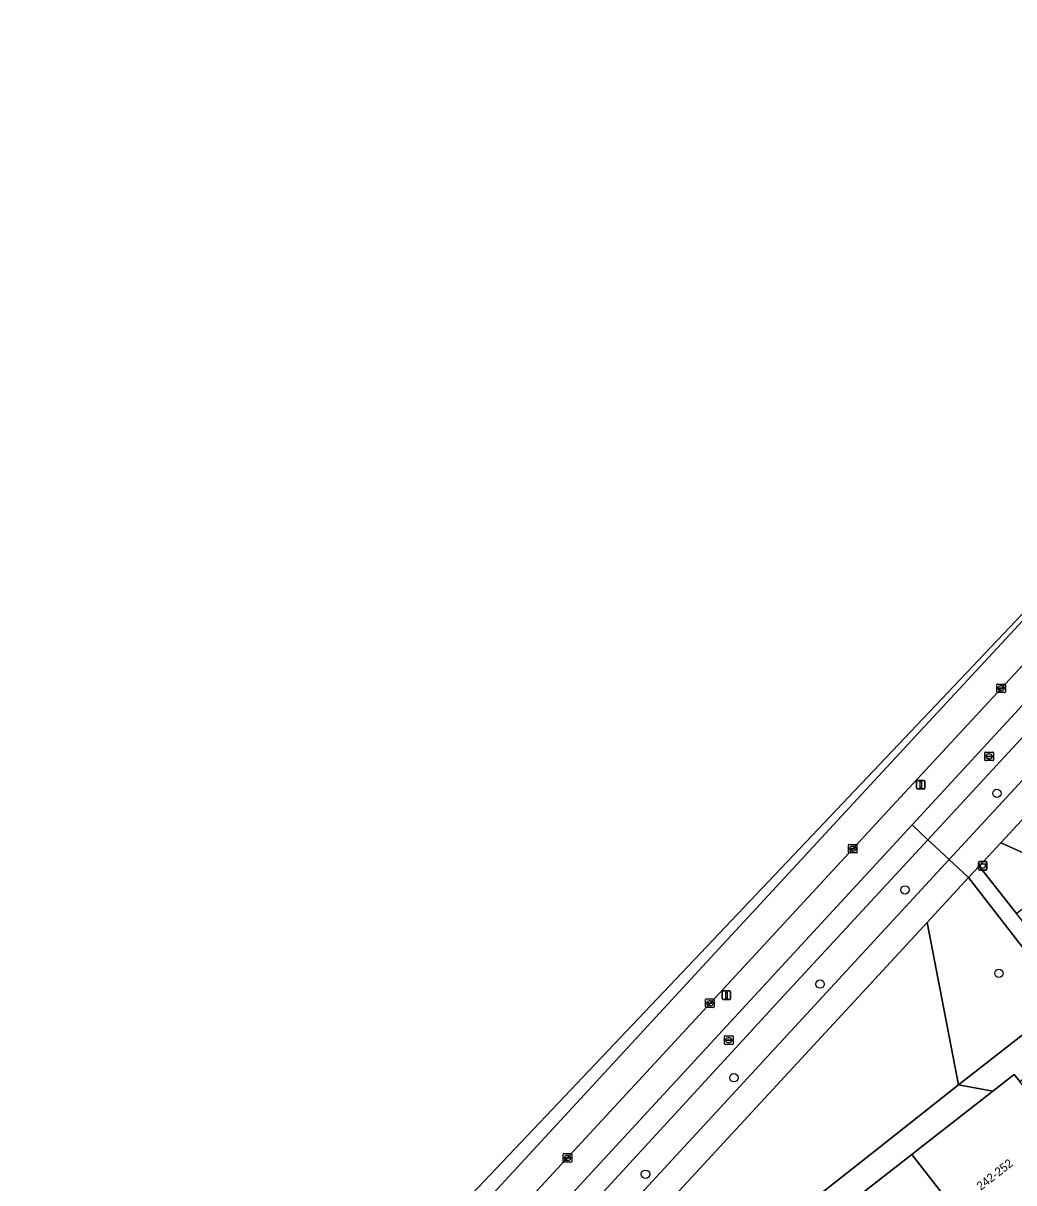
# Model space of a CAD drawing. Extents: x 159217 to 160349, y 381246 to 382172.
# Drawn here: x 159660.9 to 159776.5, y 381745.8 to 381881.2 of the extents above; entities that cross this region are included whole.
import ezdxf

# ---------------------------------------------------------------- set-up
doc = ezdxf.new("R2010")
doc.units = 0
for name, color, linetype in [('IMGEO_Afvalbak', 7, 'Continuous'), ('IMGEO_Berm_groen', 7, 'Continuous'), ('IMGEO_Boom', 7, 'Continuous'), ('IMGEO_Fietspad_gesloten', 7, 'Continuous'), ('IMGEO_Groenvoorziening', 7, 'Continuous'), ('IMGEO_Haag', 7, 'Continuous'), ('IMGEO_Kolk', 7, 'Continuous'), ('IMGEO_Lichtmast', 7, 'Continuous'), ('IMGEO_Pand', 7, 'Continuous'), ('IMGEO_Pand_nummerreeks', 7, 'Continuous'), ('IMGEO_Rijbaan_regionaal_gesloten', 7, 'Continuous'), ('IMGEO_Rioolput', 7, 'Continuous'), ('IMGEO_Voetpad_open', 7, 'Continuous')]:
    doc.layers.add(name, color=color, linetype=linetype)

msp = doc.modelspace()

# ---------------------------------------------------------------- linework, layer by layer
at = {"layer": 'IMGEO_Afvalbak'}
for p, q in [((159772.39, 381782.42), (159772.39, 381783.22)), ((159772.39, 381783.22), (159772.39, 381782.42)), ((159772.49, 381783.32), (159773.28, 381783.32)), ((159773.28, 381783.32), (159772.49, 381783.32)), ((159773.28, 381782.32), (159772.49, 381782.32)), ((159772.49, 381782.32), (159773.28, 381782.32)), ((159773.38, 381783.22), (159773.38, 381782.42)), ((159773.38, 381782.42), (159773.38, 381783.22))]:
    msp.add_line(p, q, dxfattribs=at)
msp.add_lwpolyline([(159772.54, 381783.03), (159773.24, 381783.03), (159773.09, 381782.56), (159772.68, 381782.56), (159772.54, 381783.03)], dxfattribs=at)
for centre, start, end in [((159772.49, 381783.22), 90, 180), ((159772.49, 381783.22), 90, 180), ((159772.49, 381782.42), 180, 270), ((159772.49, 381782.42), 180, 270), ((159773.28, 381783.22), 0, 90), ((159773.28, 381783.22), 360, 90), ((159773.28, 381782.42), 270, 0), ((159773.28, 381782.42), 270, 0)]:
    msp.add_arc(centre, 0.1, start, end, dxfattribs=at)
at = {"layer": 'IMGEO_Berm_groen'}
for points in [[(159853.49, 381886.18), (159852.47, 381885.26), (159842.2, 381875.06), (159835.05, 381867.74), (159825.18, 381857.42), (159808.38, 381839.52), (159762.3, 381789.78), (159757.7, 381784.82), (159640.05, 381657.48), (159637.4, 381654.56), (159636.3, 381652.99), (159629.48, 381641.89), (159628.55, 381640.74), (159629.54, 381639.85), (159629.68, 381639.7), (159634.41, 381645.8), (159639.36, 381651.82), (159643.97, 381657.09), (159662.08, 381676.53), (159710.24, 381728.58), (159764.64, 381787.59)], [(159764.64, 381787.59), (159794.1, 381819.55), (159810.62, 381837.42), (159828.55, 381856.5), (159837.37, 381865.67), (159855.69, 381884.11)]]:
    msp.add_lwpolyline(points, dxfattribs=at)
at = {"layer": 'IMGEO_Boom'}
for centre in [(159774.54, 381791.28), (159763.81, 381780), (159774.77, 381770.26), (159753.89, 381769.01), (159743.83, 381758.07), (159733.51, 381746.8)]:
    msp.add_circle(centre, 0.489, dxfattribs=at)
at = {"layer": 'IMGEO_Fietspad_gesloten'}
for points in [[(159858.98, 381887.07), (159855.69, 381884.11), (159837.37, 381865.67), (159828.55, 381856.5), (159810.62, 381837.42), (159794.1, 381819.55), (159764.64, 381787.59), (159766.48, 381785.87), (159812.59, 381835.81), (159830.59, 381855.01), (159847.99, 381872.92), (159856.87, 381881.71), (159858.64, 381883.55)], [(159712.28, 381727), (159749.29, 381767.26), (159766.48, 381785.87), (159764.64, 381787.59), (159710.24, 381728.58), (159662.08, 381676.53), (159643.97, 381657.09), (159639.36, 381651.82), (159634.41, 381645.8), (159629.68, 381639.7), (159613.74, 381622.11), (159607.68, 381616.73)]]:
    msp.add_lwpolyline(points, dxfattribs=at)
at = {"layer": 'IMGEO_Groenvoorziening'}
for points in [[(159823.08, 381842.32), (159834.08, 381854.28), (159844.08, 381865.03), (159851.77, 381873.36), (159855.59, 381877.37), (159858.36, 381880.37), (159856.87, 381881.71), (159847.99, 381872.92), (159830.59, 381855.01), (159812.59, 381835.81), (159766.48, 381785.87), (159766.87, 381785.5), (159768.97, 381783.54), (159789.44, 381805.72), (159807.9, 381825.75)], [(159782.75, 381782.02), (159820.63, 381811.73), (159819.44, 381815.89), (159816.54, 381830.38), (159774.98, 381785.49)], [(159738.02, 381750), (159768.97, 381783.54), (159766.87, 381785.5), (159766.48, 381785.87), (159749.29, 381767.26), (159712.28, 381727), (159649.84, 381659.63), (159642.7, 381651.79), (159637.49, 381645.52), (159632.57, 381639.36), (159627.95, 381634.28), (159629.64, 381632.69), (159653.9, 381658.84)], [(159782.75, 381782.02), (159774.98, 381785.49), (159772.47, 381782.78), (159776.81, 381777.26)], [(159770.05, 381757.23), (159782.47, 381766.93), (159771.22, 381781.44), (159766.38, 381776.21)], [(159731.93, 381727.13), (159760.9, 381750), (159770.05, 381757.23), (159766.38, 381776.21), (159742.19, 381750), (159724.69, 381731.04)], [(159770.05, 381757.23), (159774.07, 381756.5), (159776.56, 381758.45), (159777.2, 381757.63), (159782.09, 381761.45), (159781.4, 381762.43), (159784.15, 381764.77), (159782.47, 381766.93)], [(159770.05, 381757.23), (159760.9, 381750), (159731.93, 381727.13), (159733.67, 381724.92), (159740.97, 381730.63), (159752.78, 381739.86), (159764.59, 381749.09), (159765.75, 381750), (159774.07, 381756.5)]]:
    msp.add_lwpolyline(points, close=True, dxfattribs=at)
at = {"layer": 'IMGEO_Haag'}
for points in [[(159789.44, 381805.72), (159807.9, 381825.75), (159823.08, 381842.32), (159834.08, 381854.28), (159844.08, 381865.03), (159851.77, 381873.36), (159855.59, 381877.37), (159858.36, 381880.37), (159856.87, 381881.71), (159847.99, 381872.92), (159830.59, 381855.01), (159812.59, 381835.81), (159766.48, 381785.87), (159766.87, 381785.5), (159768.97, 381783.54)], [(159768.97, 381783.54), (159766.87, 381785.5), (159766.48, 381785.87), (159749.29, 381767.26), (159712.28, 381727), (159649.84, 381659.63), (159642.7, 381651.79), (159637.49, 381645.52), (159632.57, 381639.36), (159627.95, 381634.28), (159629.64, 381632.69), (159653.9, 381658.84), (159738.02, 381750)]]:
    msp.add_lwpolyline(points, close=True, dxfattribs=at)
at = {"layer": 'IMGEO_Kolk'}
for p, q in [((159774.53, 381803.12), (159774.53, 381803.97)), ((159774.6, 381804.05), (159775.45, 381804.05)), ((159775.01, 381803.83), (159775.04, 381803.83)), ((159775.53, 381803.97), (159775.53, 381803.12)), ((159775.45, 381803.05), (159774.6, 381803.05)), ((159774.78, 381803.54), (159774.78, 381803.55)), ((159775.22, 381803.5), (159774.82, 381803.5)), ((159774.83, 381803.59), (159775.22, 381803.59)), ((159775.04, 381803.27), (159775.01, 381803.27)), ((159775.27, 381803.55), (159775.27, 381803.54)), ((159757.2, 381784.39), (159757.2, 381785.24)), ((159757.28, 381785.32), (159758.13, 381785.32)), ((159757.46, 381784.81), (159757.46, 381784.82)), ((159757.5, 381784.86), (159757.9, 381784.86)), ((159757.9, 381784.77), (159757.5, 381784.77)), ((159757.69, 381785.1), (159757.71, 381785.1)), ((159757.94, 381784.82), (159757.94, 381784.81)), ((159758.2, 381785.24), (159758.2, 381784.39)), ((159758.13, 381784.32), (159757.28, 381784.32)), ((159757.71, 381784.54), (159757.69, 381784.54)), ((159740.53, 381766.34), (159740.53, 381767.19)), ((159740.6, 381767.27), (159741.46, 381767.27)), ((159741.53, 381767.19), (159741.53, 381766.34)), ((159741.46, 381766.26), (159740.6, 381766.26)), ((159740.79, 381766.76), (159740.79, 381766.77)), ((159740.83, 381766.81), (159741.23, 381766.81)), ((159741.23, 381766.72), (159740.83, 381766.72)), ((159741.04, 381766.49), (159741.01, 381766.49)), ((159741.02, 381767.04), (159741.04, 381767.04)), ((159741.27, 381766.77), (159741.27, 381766.76)), ((159723.89, 381748.28), (159723.89, 381749.13)), ((159723.96, 381749.21), (159724.82, 381749.21)), ((159724.82, 381748.2), (159723.96, 381748.2)), ((159724.15, 381748.7), (159724.15, 381748.71)), ((159724.19, 381748.75), (159724.59, 381748.75)), ((159724.58, 381748.66), (159724.19, 381748.66)), ((159724.4, 381748.43), (159724.37, 381748.43)), ((159724.38, 381748.98), (159724.4, 381748.98)), ((159724.63, 381748.71), (159724.63, 381748.7)), ((159724.89, 381749.13), (159724.89, 381748.28))]:
    msp.add_line(p, q, dxfattribs=at)
for points in [[(159774.53, 381803.12), (159774.53, 381803.97)], [(159774.6, 381804.05), (159775.45, 381804.05)], [(159775.53, 381803.97), (159775.53, 381803.12)], [(159775.45, 381803.05), (159774.6, 381803.05)], [(159757.2, 381784.39), (159757.2, 381785.24)], [(159757.28, 381785.32), (159758.13, 381785.32)], [(159758.2, 381785.24), (159758.2, 381784.39)], [(159758.13, 381784.32), (159757.28, 381784.32)], [(159740.53, 381766.34), (159740.53, 381767.19)], [(159740.6, 381767.27), (159741.46, 381767.27)], [(159741.53, 381767.19), (159741.53, 381766.34)], [(159741.46, 381766.26), (159740.6, 381766.26)], [(159723.89, 381748.28), (159723.89, 381749.13)], [(159723.96, 381749.21), (159724.82, 381749.21)], [(159724.82, 381748.2), (159723.96, 381748.2)], [(159724.89, 381749.13), (159724.89, 381748.28)]]:
    msp.add_lwpolyline(points, dxfattribs=at)
for centre, radius, start, end in [((159774.6, 381803.97), 0.0765, 91.552, 178.448), ((159774.6, 381803.97), 0.0765, 91.552, 178.448), ((159775.45, 381803.97), 0.0765, 1.552, 88.448), ((159775.45, 381803.97), 0.0765, 1.552, 88.448), ((159774.6, 381803.12), 0.0765, 181.552, 268.448), ((159774.6, 381803.12), 0.0765, 181.552, 268.448), ((159774.82, 381803.55), 0.0403, 85.8775, 175.7526), ((159774.82, 381803.54), 0.0366, 178.938, 274.7102), ((159775.23, 381803.55), 0.0386, 1.7309, 96.639), ((159775.23, 381803.55), 0.043, 264.8664, 352.4533), ((159775.45, 381803.12), 0.0765, 271.552, 358.448), ((159775.45, 381803.12), 0.0765, 271.552, 358.448), ((159757.28, 381785.24), 0.0765, 91.552, 178.448), ((159757.28, 381785.24), 0.0765, 91.552, 178.448), ((159757.5, 381784.82), 0.0403, 85.8775, 175.7526), ((159757.5, 381784.81), 0.0366, 178.938, 274.7102), ((159757.91, 381784.82), 0.0386, 1.7309, 96.639), ((159757.9, 381784.82), 0.043, 264.8664, 352.4533), ((159758.13, 381785.24), 0.0765, 1.552, 88.448), ((159758.13, 381785.24), 0.0765, 1.552, 88.448), ((159757.28, 381784.39), 0.0765, 181.552, 268.448), ((159757.28, 381784.39), 0.0765, 181.552, 268.448), ((159758.13, 381784.39), 0.0765, 271.552, 358.448), ((159758.13, 381784.39), 0.0765, 271.552, 358.448), ((159740.61, 381767.19), 0.0765, 91.552, 178.448), ((159740.61, 381767.19), 0.0765, 91.552, 178.448), ((159741.45, 381767.19), 0.0765, 1.552, 88.448), ((159741.45, 381767.19), 0.0765, 1.552, 88.448), ((159740.61, 381766.34), 0.0765, 181.552, 268.448), ((159740.61, 381766.34), 0.0765, 181.552, 268.448), ((159740.83, 381766.77), 0.0403, 85.8775, 175.7526), ((159740.82, 381766.76), 0.0366, 178.938, 274.7102), ((159741.23, 381766.77), 0.0386, 1.7309, 96.639), ((159741.23, 381766.76), 0.043, 264.8664, 352.4533), ((159741.45, 381766.34), 0.0765, 271.552, 358.448), ((159741.45, 381766.34), 0.0765, 271.552, 358.448), ((159723.96, 381749.13), 0.0765, 91.552, 178.448), ((159723.96, 381749.13), 0.0765, 91.552, 178.448), ((159723.96, 381748.28), 0.0765, 181.552, 268.448), ((159723.96, 381748.28), 0.0765, 181.552, 268.448), ((159724.19, 381748.71), 0.0403, 85.8775, 175.7526), ((159724.18, 381748.7), 0.0366, 178.938, 274.7102), ((159724.59, 381748.7), 0.043, 264.8664, 352.4533), ((159724.59, 381748.71), 0.0386, 1.7309, 96.639), ((159724.81, 381749.13), 0.0765, 1.552, 88.448), ((159724.81, 381749.13), 0.0765, 1.552, 88.448), ((159724.81, 381748.28), 0.0765, 271.552, 358.448), ((159724.81, 381748.28), 0.0765, 271.552, 358.448)]:
    msp.add_arc(centre, radius, start, end, dxfattribs=at)
for centre, major_axis, ratio, start_param, end_param in [((159775.01, 381803.55), (-0.387, 0.002), 0.722429, 4.712389, 7.853982), ((159775.04, 381803.55), (-0.39, 0.002), 0.717154, 1.570796, 4.712389), ((159757.69, 381784.82), (-0.387, 0.002), 0.722429, 4.712389, 7.853982), ((159757.71, 381784.82), (-0.39, 0.002), 0.717154, 1.570796, 4.712389), ((159741.02, 381766.76), (-0.387, 0.002), 0.722429, 4.712389, 7.853982), ((159741.04, 381766.76), (-0.39, 0.002), 0.717154, 1.570796, 4.712389), ((159724.38, 381748.7), (-0.387, 0.002), 0.722429, 4.712389, 7.853982), ((159724.4, 381748.7), (-0.39, 0.002), 0.717154, 1.570796, 4.712389)]:
    msp.add_ellipse(centre, major_axis=major_axis, ratio=ratio, start_param=start_param, end_param=end_param, dxfattribs=at)
at = {"layer": 'IMGEO_Lichtmast'}
for p, q in [((159765.15, 381791.89), (159765.15, 381792.69)), ((159765.15, 381792.69), (159765.15, 381791.89)), ((159765.25, 381792.79), (159766.04, 381792.79)), ((159766.04, 381792.79), (159765.25, 381792.79)), ((159766.04, 381791.79), (159765.25, 381791.79)), ((159765.25, 381791.79), (159766.04, 381791.79)), ((159766.14, 381792.69), (159766.14, 381791.89)), ((159766.14, 381791.89), (159766.14, 381792.69)), ((159742.46, 381767.31), (159742.46, 381768.11)), ((159742.46, 381768.11), (159742.46, 381767.31)), ((159742.56, 381768.21), (159743.35, 381768.21)), ((159743.35, 381768.21), (159742.56, 381768.21)), ((159743.35, 381767.21), (159742.56, 381767.21)), ((159742.56, 381767.21), (159743.35, 381767.21)), ((159743.45, 381768.11), (159743.45, 381767.31)), ((159743.45, 381767.31), (159743.45, 381768.11))]:
    msp.add_line(p, q, dxfattribs=at)
for points in [[(159765.57, 381792.67), (159765.72, 381792.67), (159765.72, 381791.92), (159765.57, 381791.92), (159765.57, 381792.67)], [(159742.88, 381768.08), (159743.03, 381768.08), (159743.03, 381767.33), (159742.88, 381767.33), (159742.88, 381768.08)]]:
    msp.add_lwpolyline(points, dxfattribs=at)
for centre, start, end in [((159765.25, 381792.69), 90, 180), ((159765.25, 381792.69), 90, 180), ((159765.25, 381791.89), 180, 270), ((159765.25, 381791.89), 180, 270), ((159766.04, 381792.69), 0, 90), ((159766.04, 381792.69), 360, 90), ((159766.04, 381791.89), 270, 0), ((159766.04, 381791.89), 270, 0), ((159742.56, 381768.11), 90, 180), ((159742.56, 381768.11), 90, 180), ((159742.56, 381767.31), 180, 270), ((159742.56, 381767.31), 180, 270), ((159743.35, 381768.11), 0, 90), ((159743.35, 381768.11), 360, 90), ((159743.35, 381767.31), 270, 0), ((159743.35, 381767.31), 270, 0)]:
    msp.add_arc(centre, 0.1, start, end, dxfattribs=at)
at = {"layer": 'IMGEO_Pand'}
for points in [[(159782.87, 381750.38), (159780.98, 381752.8), (159779.21, 381755.07), (159777.2, 381757.63), (159776.56, 381758.45), (159774.07, 381756.5), (159765.75, 381750), (159764.59, 381749.09), (159771.25, 381740.57), (159776.17, 381744.42), (159777, 381743.36), (159778.95, 381744.88), (159778.12, 381745.94), (159783.23, 381749.93)], [(159771.25, 381740.57), (159764.59, 381749.09), (159752.78, 381739.86), (159759.44, 381731.35), (159764.37, 381735.21), (159765.21, 381734.14), (159767.15, 381735.66), (159766.32, 381736.73)]]:
    msp.add_lwpolyline(points, close=True, dxfattribs=at)
at = {"layer": 'IMGEO_Rijbaan_regionaal_gesloten'}
for points in [[(159849.96, 381887.69), (159840.8, 381878.51), (159830.13, 381867.65), (159822.89, 381860.08), (159814.99, 381851.76), (159810.76, 381847.26), (159802.52, 381838.47), (159791.27, 381826.35), (159777.04, 381810.93), (159760.69, 381793.24), (159749.78, 381781.45), (159741.61, 381772.6), (159711.6, 381740.09), (159697.92, 381725.31), (159692.52, 381719.41), (159673.41, 381698.74), (159662.49, 381686.93), (159632.44, 381654.48)], [(159640.05, 381657.48), (159757.7, 381784.82), (159762.3, 381789.78), (159808.38, 381839.52), (159825.18, 381857.42), (159835.05, 381867.74), (159842.2, 381875.06), (159852.47, 381885.26)], [(159632.44, 381654.48), (159662.49, 381686.93), (159673.41, 381698.74), (159692.52, 381719.41), (159697.92, 381725.31), (159711.6, 381740.09), (159741.61, 381772.6), (159749.78, 381781.45), (159760.69, 381793.24), (159777.04, 381810.93), (159791.27, 381826.35), (159802.52, 381838.47), (159810.76, 381847.26), (159814.99, 381851.76), (159709.6, 381740.64), (159571.51, 381588.64)]]:
    msp.add_lwpolyline(points, dxfattribs=at)
at = {"layer": 'IMGEO_Rioolput'}
for p, q in [((159773.13, 381795.17), (159773.13, 381796.03)), ((159773.2, 381796.1), (159774.05, 381796.1)), ((159773.38, 381795.59), (159773.38, 381795.61)), ((159773.82, 381795.56), (159773.42, 381795.56)), ((159773.43, 381795.64), (159773.82, 381795.64)), ((159773.61, 381795.88), (159773.64, 381795.88)), ((159773.87, 381795.61), (159773.87, 381795.59)), ((159774.13, 381796.03), (159774.13, 381795.17)), ((159774.05, 381795.1), (159773.2, 381795.1)), ((159773.64, 381795.32), (159773.61, 381795.32)), ((159742.73, 381762.04), (159742.73, 381762.89)), ((159742.8, 381762.97), (159743.65, 381762.97)), ((159743.65, 381761.96), (159742.8, 381761.96)), ((159742.98, 381762.46), (159742.98, 381762.47)), ((159743.42, 381762.42), (159743.02, 381762.42)), ((159743.03, 381762.51), (159743.43, 381762.51)), ((159743.21, 381762.74), (159743.24, 381762.74)), ((159743.24, 381762.19), (159743.21, 381762.19)), ((159743.47, 381762.47), (159743.47, 381762.46)), ((159743.73, 381762.89), (159743.73, 381762.04))]:
    msp.add_line(p, q, dxfattribs=at)
for points in [[(159773.13, 381795.17), (159773.13, 381796.03)], [(159773.2, 381796.1), (159774.05, 381796.1)], [(159774.13, 381796.03), (159774.13, 381795.17)], [(159774.05, 381795.1), (159773.2, 381795.1)], [(159742.73, 381762.04), (159742.73, 381762.89)], [(159742.8, 381762.97), (159743.65, 381762.97)], [(159743.65, 381761.96), (159742.8, 381761.96)], [(159743.73, 381762.89), (159743.73, 381762.04)]]:
    msp.add_lwpolyline(points, dxfattribs=at)
for centre, radius, start, end in [((159773.2, 381796.02), 0.0765, 91.552, 178.448), ((159773.2, 381796.02), 0.0765, 91.552, 178.448), ((159773.42, 381795.6), 0.0403, 85.8775, 175.7526), ((159773.42, 381795.59), 0.0366, 178.938, 274.7102), ((159773.83, 381795.6), 0.0386, 1.7309, 96.639), ((159773.83, 381795.6), 0.043, 264.8664, 352.4533), ((159774.05, 381796.02), 0.0765, 1.552, 88.448), ((159774.05, 381796.02), 0.0765, 1.552, 88.448), ((159773.2, 381795.17), 0.0765, 181.552, 268.448), ((159773.2, 381795.17), 0.0765, 181.552, 268.448), ((159774.05, 381795.17), 0.0765, 271.552, 358.448), ((159774.05, 381795.17), 0.0765, 271.552, 358.448), ((159742.8, 381762.89), 0.0765, 91.552, 178.448), ((159742.8, 381762.89), 0.0765, 91.552, 178.448), ((159742.8, 381762.04), 0.0765, 181.552, 268.448), ((159742.8, 381762.04), 0.0765, 181.552, 268.448), ((159743.03, 381762.47), 0.0403, 85.8775, 175.7526), ((159743.02, 381762.46), 0.0366, 178.938, 274.7102), ((159743.43, 381762.46), 0.043, 264.8664, 352.4533), ((159743.43, 381762.47), 0.0386, 1.7309, 96.639), ((159743.65, 381762.89), 0.0765, 1.552, 88.448), ((159743.65, 381762.89), 0.0765, 1.552, 88.448), ((159743.65, 381762.04), 0.0765, 271.552, 358.448), ((159743.65, 381762.04), 0.0765, 271.552, 358.448)]:
    msp.add_arc(centre, radius, start, end, dxfattribs=at)
for centre, major_axis, ratio, start_param, end_param in [((159773.61, 381795.6), (-0.387, 0.002), 0.722429, 4.712389, 7.853982), ((159773.64, 381795.6), (-0.39, 0.002), 0.717154, 1.570796, 4.712389), ((159743.21, 381762.46), (-0.387, 0.002), 0.722429, 4.712389, 7.853982), ((159743.24, 381762.46), (-0.39, 0.002), 0.717154, 1.570796, 4.712389)]:
    msp.add_ellipse(centre, major_axis=major_axis, ratio=ratio, start_param=start_param, end_param=end_param, dxfattribs=at)
at = {"layer": 'IMGEO_Voetpad_open'}
msp.add_lwpolyline([(159858.64, 381883.55), (159856.87, 381881.71), (159858.36, 381880.37), (159855.59, 381877.37), (159851.77, 381873.36), (159844.08, 381865.03), (159834.08, 381854.28), (159823.08, 381842.32), (159807.9, 381825.75), (159789.44, 381805.72), (159768.97, 381783.54), (159771.22, 381781.44), (159772.47, 381782.78), (159774.98, 381785.49), (159816.54, 381830.38)], dxfattribs=at)
for points in [[(159715.61, 381721.21), (159720.64, 381726.66), (159721.89, 381728), (159724.69, 381731.04), (159742.19, 381750), (159766.38, 381776.21), (159771.22, 381781.44), (159768.97, 381783.54), (159738.02, 381750), (159653.9, 381658.84), (159629.64, 381632.69), (159615.55, 381617.5), (159615.45, 381617.38), (159608, 381609.36), (159604.58, 381605.65), (159606.92, 381603.65), (159616.64, 381614.1), (159619.49, 381617.19), (159621.02, 381618.79), (159665.23, 381666.59), (159670.06, 381671.81), (159670.39, 381672.17), (159671.68, 381673.53), (159674.6, 381676.69)], [(159776.81, 381777.26), (159772.47, 381782.78), (159771.22, 381781.44), (159782.47, 381766.93), (159784.15, 381764.77), (159785.63, 381766.03)]]:
    msp.add_lwpolyline(points, close=True, dxfattribs=at)

# ---------------------------------------------------------------- texts
at = {"layer": 'IMGEO_Pand_nummerreeks'}
msp.add_text('242-252', height=1, rotation=37.9857, dxfattribs=at).set_placement((159772.65, 381744.86))

doc.saveas('drawing.dxf')
